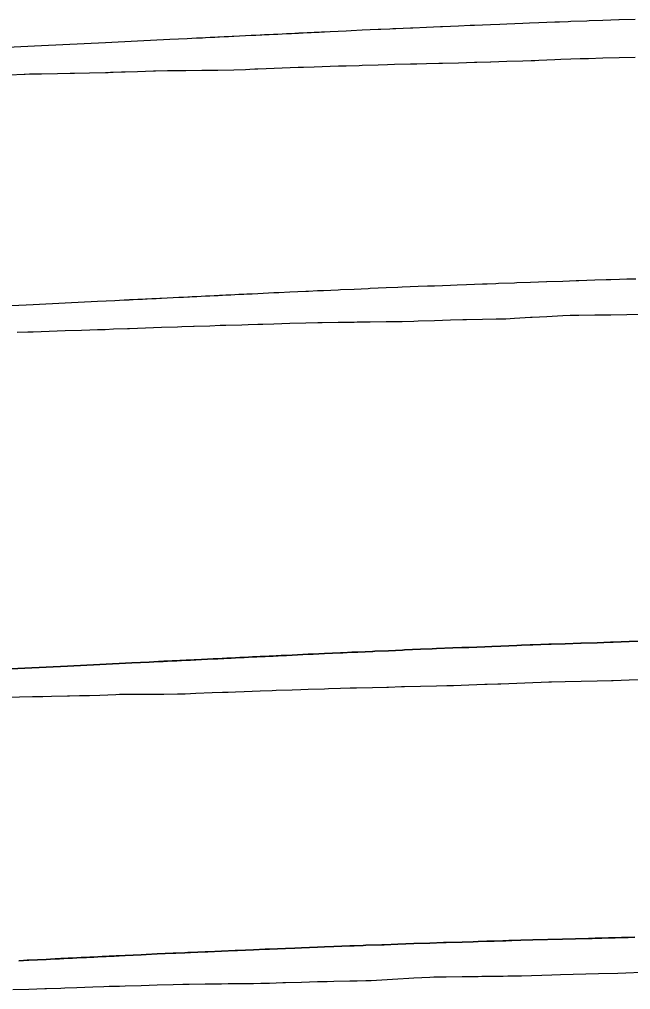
# Model space of a CAD drawing. Extents: x -70 to 701944, y -4 to 666871.
# Drawn here: x 693851.4 to 694056.9, y 666537.9 to 666864 of the extents above; entities that cross this region are included whole.
import ezdxf

# ---------------------------------------------------------------- set-up
doc = ezdxf.new("R2010")
doc.units = 0
for name, color, linetype in [('R_Fin Surface', 7, 'Continuous'), ('R_No Plot', 7, 'Continuous'), ('T_Notes', 7, 'Continuous')]:
    doc.layers.add(name, color=color, linetype=linetype)

msp = doc.modelspace()

# ---------------------------------------------------------------- linework, layer by layer
at = {"layer": 'R_Fin Surface'}
for points in [[(693846.05, 666645.6), (693867.63, 666646.65), (693867.63, 666646.65), (693878.42, 666647.18), (693878.42, 666647.18), (693889.21, 666647.71), (693889.21, 666647.71), (693895.08, 666647.99), (693895.08, 666647.99), (693896.63, 666648.07), (693896.63, 666648.07), (693896.63, 666648.07), (693898.18, 666648.14), (693898.18, 666648.14), (693899.73, 666648.22), (693900, 666648.23), (693900, 666648.23), (693900.21, 666648.24), (693901.28, 666648.29), (693902.83, 666648.37), (693902.83, 666648.37), (693904.38, 666648.45), (693904.38, 666648.45), (693904.38, 666648.45), (693905.4, 666648.49), (693905.4, 666648.49), (693905.93, 666648.52), (693905.93, 666648.52), (693907.47, 666648.6), (693909.01, 666648.67), (693909.01, 666648.67), (693910.21, 666648.73), (693910.21, 666648.73), (693910.55, 666648.75), (693910.79, 666648.76), (693910.79, 666648.76), (693916.63, 666649.04), (693916.63, 666649.04), (693916.63, 666649.04), (693918.14, 666649.12), (693918.14, 666649.12), (693919.63, 666649.19), (693920.21, 666649.22), (693920.21, 666649.22), (693920.21, 666649.22), (693921.12, 666649.26), (693921.58, 666649.28), (693921.58, 666649.28), (693922.6, 666649.33), (693922.6, 666649.33), (693924.07, 666649.4), (693924.07, 666649.4), (693925.53, 666649.48), (693925.53, 666649.48), (693926.98, 666649.55), (693926.98, 666649.55), (693926.98, 666649.55), (693928.42, 666649.62), (693929.85, 666649.69), (693929.85, 666649.69), (693930.21, 666649.7), (693930.21, 666649.7), (693930.21, 666649.7), (693931.26, 666649.76), (693931.26, 666649.76), (693932.37, 666649.81), (693932.37, 666649.81), (693932.66, 666649.82), (693934.05, 666649.89), (693934.05, 666649.89), (693935.42, 666649.96), (693935.42, 666649.96), (693935.42, 666649.96), (693936.78, 666650.02), (693937.77, 666650.07), (693937.77, 666650.07), (693938.12, 666650.09), (693938.4, 666650.1), (693938.4, 666650.1), (693939.45, 666650.15), (693939.45, 666650.15), (693940.21, 666650.19), (693940.21, 666650.19), (693940.21, 666650.19), (693940.71, 666650.22), (693940.76, 666650.22), (693940.76, 666650.22), (693940.76, 666650.22), (693940.81, 666650.22), (693940.83, 666650.22), (693940.83, 666650.22), (693940.84, 666650.22), (693940.84, 666650.22), (693940.84, 666650.22), (693940.86, 666650.22), (693940.86, 666650.22), (693940.96, 666650.23), (693941.21, 666650.24), (693941.21, 666650.24), (693943.16, 666650.33), (693943.16, 666650.33), (693948.56, 666650.59), (693950.21, 666650.67), (693950.21, 666650.67), (693953.95, 666650.84), (693953.95, 666650.84), (693959.35, 666651.09), (693959.35, 666651.09), (693960.21, 666651.13), (693960.21, 666651.13), (693963.2, 666651.27), (693963.21, 666651.27), (693963.21, 666651.27), (693964.21, 666651.31), (693964.21, 666651.31), (693964.74, 666651.34), (693964.74, 666651.34), (693965.21, 666651.36), (693965.21, 666651.36), (693965.21, 666651.36), (693970.13, 666651.58), (693970.21, 666651.58), (693970.97, 666651.61), (693970.97, 666651.61), (693975.53, 666651.81), (693980.21, 666652.01), (693980.21, 666652.01), (693980.21, 666652.01), (693980.92, 666652.05), (693980.92, 666652.05), (693986.32, 666652.27), (693986.32, 666652.27), (693990.21, 666652.43), (693991.71, 666652.5), (693997.11, 666652.72), (693997.11, 666652.72), (694000.21, 666652.84), (694002.5, 666652.93), (694007.9, 666653.14), (694007.9, 666653.14), (694010.21, 666653.23), (694013.29, 666653.35), (694018.69, 666653.55), (694018.69, 666653.55), (694020.21, 666653.61), (694020.21, 666653.61), (694023.16, 666653.72), (694023.16, 666653.72), (694023.16, 666653.72), (694024.08, 666653.75), (694029.48, 666653.95), (694029.48, 666653.95), (694030.21, 666653.97), (694030.21, 666653.97), (694030.21, 666653.97), (694034.87, 666654.14), (694040.21, 666654.32), (694040.27, 666654.32), (694040.27, 666654.32), (694045.66, 666654.5), (694045.66, 666654.5), (694050.21, 666654.65), (694051.06, 666654.68), (694056.45, 666654.85), (694056.45, 666654.85), (694060.21, 666654.97)], [(693851.27, 666547.59), (693852.81, 666547.67), (693852.81, 666547.67), (693854.01, 666547.72), (693854.01, 666547.72), (693854.35, 666547.74), (693854.59, 666547.75), (693854.59, 666547.75), (693860.43, 666548.04), (693860.43, 666548.04), (693860.43, 666548.04), (693861.94, 666548.11), (693861.94, 666548.11), (693863.43, 666548.18), (693864.01, 666548.21), (693864.01, 666548.21), (693864.01, 666548.21), (693864.92, 666548.26), (693865.38, 666548.28), (693865.38, 666548.28), (693866.4, 666548.33), (693866.4, 666548.33), (693867.87, 666548.4), (693867.87, 666548.4), (693869.33, 666548.47), (693869.33, 666548.47), (693870.78, 666548.54), (693870.78, 666548.54), (693870.78, 666548.54), (693872.22, 666548.61), (693873.65, 666548.68), (693873.65, 666548.68), (693874.01, 666548.7), (693874.01, 666548.7), (693874.01, 666548.7), (693875.06, 666548.75), (693875.06, 666548.75), (693876.17, 666548.8), (693876.17, 666548.8), (693876.46, 666548.82), (693877.85, 666548.89), (693877.85, 666548.89), (693879.22, 666548.95), (693879.22, 666548.95), (693879.22, 666548.95), (693880.58, 666549.02), (693881.57, 666549.07), (693881.57, 666549.07), (693881.92, 666549.09), (693882.2, 666549.1), (693882.2, 666549.1), (693883.25, 666549.15), (693883.25, 666549.15), (693884.01, 666549.19), (693884.01, 666549.19), (693884.01, 666549.19), (693884.51, 666549.21), (693884.56, 666549.21), (693884.56, 666549.21), (693884.56, 666549.21), (693884.61, 666549.22), (693884.63, 666549.22), (693884.63, 666549.22), (693884.64, 666549.22), (693884.64, 666549.22), (693884.64, 666549.22), (693884.66, 666549.22), (693884.66, 666549.22), (693884.76, 666549.22), (693885.01, 666549.23), (693885.01, 666549.23), (693886.96, 666549.33), (693886.96, 666549.33), (693892.36, 666549.59), (693894.01, 666549.66), (693894.01, 666549.66), (693897.75, 666549.84), (693897.75, 666549.84), (693903.15, 666550.09), (693903.15, 666550.09), (693904.01, 666550.13), (693904.01, 666550.13), (693907.01, 666550.26), (693907.01, 666550.26), (693907.01, 666550.26), (693908.01, 666550.31), (693908.01, 666550.31), (693908.54, 666550.33), (693908.54, 666550.33), (693909.01, 666550.35), (693909.01, 666550.35), (693909.01, 666550.35), (693913.94, 666550.57), (693914.01, 666550.58), (693914.77, 666550.61), (693914.77, 666550.61), (693919.33, 666550.81), (693924.01, 666551.01), (693924.01, 666551.01), (693924.01, 666551.01), (693924.73, 666551.04), (693924.73, 666551.04), (693930.12, 666551.27), (693930.12, 666551.27), (693934.01, 666551.43), (693935.51, 666551.49), (693940.91, 666551.71), (693940.91, 666551.71), (693944.01, 666551.84), (693946.3, 666551.93), (693951.7, 666552.14), (693951.7, 666552.14), (693954.01, 666552.23), (693957.09, 666552.35), (693962.49, 666552.55), (693962.49, 666552.55), (693964.01, 666552.6), (693964.01, 666552.6), (693966.96, 666552.71), (693966.96, 666552.71), (693966.96, 666552.71), (693967.88, 666552.75), (693973.28, 666552.94), (693973.28, 666552.94), (693974.01, 666552.97), (693974.01, 666552.97), (693974.01, 666552.97), (693978.67, 666553.13), (693984.01, 666553.32), (693984.07, 666553.32), (693984.07, 666553.32), (693989.46, 666553.5), (693989.46, 666553.5), (693994.01, 666553.65), (693994.86, 666553.68), (694000.25, 666553.85), (694000.25, 666553.85), (694004.01, 666553.97), (694004.01, 666553.97), (694005.65, 666554.02), (694008.53, 666554.11), (694008.53, 666554.11), (694008.53, 666554.11), (694008.58, 666554.11), (694011.04, 666554.18), (694014.01, 666554.27), (694014.01, 666554.27), (694014.01, 666554.27), (694014.51, 666554.29), (694015.01, 666554.3), (694015.01, 666554.3), (694015.01, 666554.3), (694016.01, 666554.33), (694016.44, 666554.35), (694017.01, 666554.36), (694020.01, 666554.45), (694024.01, 666554.56), (694034.01, 666554.84), (694042.76, 666555.07), (694044.01, 666555.1), (694044.99, 666555.13), (694047.22, 666555.18), (694049.45, 666555.24), (694051.68, 666555.29), (694053.9, 666555.35), (694054.01, 666555.35), (694056.11, 666555.4), (694058.32, 666555.45)]]:
    msp.add_lwpolyline(points, dxfattribs=at)
at = {"layer": 'R_No Plot'}
for points in [[(693846.05, 666636.18), (693851.45, 666636.28), (693855.86, 666636.37), (693856.84, 666636.39), (693859.26, 666636.45), (693862.24, 666636.52), (693867.63, 666636.63), (693868.31, 666636.64), (693871.59, 666636.73), (693873.03, 666636.74), (693874.96, 666636.75), (693878.42, 666636.89), (693883.82, 666637.09), (693885.07, 666637.14), (693886.5, 666637.17), (693889.21, 666637.18), (693894.61, 666637.2), (693895.83, 666637.2), (693900, 666637.23), (693904.63, 666637.25), (693905.4, 666637.27), (693907.19, 666637.32), (693910.79, 666637.47), (693916.19, 666637.7), (693919.66, 666637.85), (693921.58, 666637.9), (693924.03, 666637.98), (693926.98, 666638.09), (693932.37, 666638.31), (693936.45, 666638.47), (693937.77, 666638.51), (693943.16, 666638.69), (693946.09, 666638.79), (693948.56, 666638.86), (693953.95, 666639.01), (693955.4, 666639.05), (693959.35, 666639.18), (693962.66, 666639.29), (693964.74, 666639.33), (693970.13, 666639.46), (693974.93, 666639.57), (693975.53, 666639.58), (693979.89, 666639.72), (693980.92, 666639.74), (693986.32, 666639.86), (693991.71, 666639.98), (693995.13, 666640.06), (693997.11, 666640.12), (693997.4, 666640.12), (694002.5, 666640.31), (694007.9, 666640.51), (694008.68, 666640.54), (694012.26, 666640.69), (694013, 666640.7), (694013.29, 666640.71), (694018.69, 666640.91), (694024.08, 666641.12), (694026.85, 666641.22), (694029.48, 666641.29), (694030.28, 666641.31), (694034.87, 666641.42), (694034.95, 666641.43), (694040.27, 666641.55), (694045.66, 666641.68), (694050.44, 666641.79), (694051.06, 666641.81), (694056.45, 666641.96), (694061.85, 666642.11)], [(693849.2, 666537.87), (693854.59, 666538.04), (693859.99, 666538.22), (693860.56, 666538.23), (693865.38, 666538.38), (693866.7, 666538.42), (693870.78, 666538.57), (693876.17, 666538.78), (693879.86, 666538.92), (693881.57, 666538.97), (693883.23, 666539.02), (693885.04, 666539.07), (693886.96, 666539.12), (693892.36, 666539.28), (693897.75, 666539.43), (693903.15, 666539.58), (693906.38, 666539.68), (693908.54, 666539.7), (693913.94, 666539.77), (693919.33, 666539.84), (693921.62, 666539.87), (693924.73, 666539.91), (693930.12, 666539.97), (693932.61, 666540), (693935.51, 666540.08), (693940.03, 666540.2), (693940.91, 666540.23), (693946.3, 666540.38), (693951.7, 666540.54), (693954.9, 666540.63), (693957.09, 666540.67), (693962.49, 666540.78), (693964.99, 666540.83), (693967.88, 666540.91), (693969.72, 666540.96), (693973.28, 666541.16), (693978.67, 666541.48), (693982.38, 666541.7), (693984.07, 666541.78), (693989.46, 666542.04), (693990.8, 666542.11), (693994.86, 666542.16), (694000.25, 666542.24), (694005.65, 666542.32), (694006.93, 666542.34), (694011.04, 666542.39), (694014.11, 666542.43), (694015.63, 666542.48), (694016.44, 666542.49), (694020.26, 666542.53), (694030.45, 666542.82), (694033.33, 666542.91), (694046.15, 666543.28), (694052.65, 666543.44), (694063.3, 666543.85)]]:
    msp.add_lwpolyline(points, dxfattribs=at)
at = {"layer": 'T_Notes'}
for points in [[(694058.42, 666864.04), (694053.02, 666863.86), (694052.96, 666863.86), (694047.63, 666863.67), (694042.96, 666863.51), (694042.23, 666863.48), (694036.84, 666863.29), (694035.92, 666863.25), (694032.96, 666863.15), (694031.44, 666863.09), (694026.05, 666862.89), (694022.96, 666862.77), (694020.65, 666862.68), (694015.26, 666862.47), (694012.96, 666862.38), (694009.86, 666862.25), (694004.47, 666862.03), (694002.96, 666861.97), (693999.07, 666861.81), (693993.68, 666861.58), (693992.96, 666861.55), (693988.28, 666861.35), (693983.72, 666861.15), (693982.96, 666861.12), (693982.89, 666861.11), (693977.96, 666860.89), (693977.49, 666860.87), (693976.96, 666860.85), (693975.96, 666860.8), (693972.96, 666860.67), (693972.1, 666860.63), (693966.7, 666860.38), (693962.96, 666860.21), (693961.31, 666860.13), (693955.91, 666859.87), (693953.96, 666859.78), (693953.71, 666859.76), (693953.61, 666859.76), (693953.59, 666859.76), (693953.58, 666859.76), (693953.56, 666859.76), (693953.51, 666859.75), (693953.46, 666859.75), (693952.96, 666859.73), (693952.2, 666859.69), (693951.15, 666859.64), (693950.88, 666859.63), (693950.52, 666859.61), (693949.53, 666859.56), (693948.17, 666859.49), (693946.8, 666859.43), (693945.42, 666859.36), (693945.13, 666859.35), (693944.02, 666859.29), (693942.96, 666859.24), (693942.6, 666859.22), (693941.18, 666859.15), (693939.73, 666859.08), (693938.29, 666859.01), (693936.83, 666858.94), (693935.36, 666858.87), (693934.34, 666858.82), (693933.88, 666858.8), (693932.96, 666858.75), (693932.39, 666858.73), (693930.89, 666858.65), (693929.39, 666858.58), (693923.55, 666858.29), (693923.3, 666858.28), (693922.96, 666858.27), (693921.76, 666858.21), (693920.22, 666858.13), (693918.68, 666858.06), (693918.15, 666858.03), (693917.14, 666857.98), (693915.59, 666857.91), (693914.04, 666857.83), (693912.96, 666857.78), (693912.76, 666857.77), (693912.49, 666857.76), (693910.93, 666857.68), (693909.38, 666857.6), (693907.83, 666857.53), (693901.97, 666857.24), (693891.18, 666856.72), (693880.39, 666856.19), (693858.81, 666855.14), (693842.62, 666854.35)], [(693848.02, 666845.37), (693853, 666845.62), (693853.41, 666845.63), (693854.87, 666845.7), (693858.81, 666845.77), (693864.2, 666845.88), (693868.46, 666845.96), (693869.6, 666845.99), (693869.99, 666846), (693874.99, 666846.1), (693880.39, 666846.21), (693881.25, 666846.23), (693882.07, 666846.25), (693882.91, 666846.26), (693885.78, 666846.37), (693887, 666846.41), (693891.18, 666846.55), (693896.57, 666846.74), (693897.21, 666846.76), (693901.19, 666846.87), (693901.97, 666846.87), (693907.36, 666846.9), (693912.76, 666846.93), (693916.29, 666846.95), (693918.15, 666847), (693923.55, 666847.14), (693927.41, 666847.24), (693928.94, 666847.31), (693930.53, 666847.38), (693931.63, 666847.41), (693934.34, 666847.51), (693939.73, 666847.72), (693945.13, 666847.94), (693946.9, 666848.01), (693950.52, 666848.12), (693955.91, 666848.3), (693958.67, 666848.39), (693961.31, 666848.47), (693965.71, 666848.59), (693966.7, 666848.62), (693972.1, 666848.8), (693975.17, 666848.9), (693977.49, 666848.95), (693982.89, 666849.07), (693985.06, 666849.12), (693988.28, 666849.22), (693992.39, 666849.35), (693993.68, 666849.37), (693999.07, 666849.49), (694004.47, 666849.61), (694005.24, 666849.63), (694009.86, 666849.77), (694009.89, 666849.77), (694015.26, 666849.96), (694020.65, 666850.16), (694023.52, 666850.27), (694024.76, 666850.27), (694026.05, 666850.33), (694031.44, 666850.56), (694033.48, 666850.64), (694036.84, 666850.77), (694039.94, 666850.88), (694041.13, 666850.91), (694042.23, 666850.94), (694042.77, 666850.95), (694047.63, 666851.07), (694053.02, 666851.19), (694058.42, 666851.32)], [(694058.64, 666776.75), (694055.68, 666776.66), (694053.22, 666776.59), (694053.17, 666776.59), (694050.29, 666776.5), (694048.65, 666776.45), (694044.89, 666776.33), (694039.5, 666776.16), (694038.65, 666776.13), (694034.1, 666775.98), (694028.71, 666775.8), (694028.65, 666775.79), (694023.31, 666775.61), (694018.65, 666775.45), (694017.92, 666775.42), (694012.52, 666775.23), (694011.6, 666775.19), (694008.64, 666775.08), (694007.13, 666775.03), (694001.73, 666774.82), (693998.65, 666774.71), (693996.34, 666774.62), (693990.94, 666774.41), (693988.65, 666774.32), (693985.55, 666774.19), (693980.15, 666773.97), (693978.65, 666773.91), (693974.76, 666773.75), (693969.36, 666773.52), (693968.64, 666773.49), (693963.97, 666773.29), (693959.41, 666773.09), (693958.65, 666773.06), (693958.57, 666773.05), (693953.65, 666772.83), (693953.18, 666772.81), (693952.65, 666772.79), (693951.64, 666772.74), (693948.65, 666772.61), (693947.78, 666772.57), (693942.39, 666772.32), (693938.64, 666772.14), (693936.99, 666772.07), (693931.6, 666771.81), (693929.65, 666771.71), (693929.4, 666771.7), (693929.3, 666771.7), (693929.28, 666771.7), (693929.27, 666771.7), (693929.25, 666771.7), (693929.2, 666771.69), (693929.15, 666771.69), (693928.65, 666771.67), (693927.89, 666771.63), (693926.84, 666771.58), (693926.56, 666771.56), (693926.21, 666771.55), (693925.22, 666771.5), (693923.86, 666771.43), (693922.49, 666771.37), (693921.1, 666771.3), (693920.81, 666771.28), (693919.7, 666771.23), (693918.65, 666771.18), (693918.29, 666771.16), (693916.86, 666771.09), (693915.42, 666771.02), (693913.97, 666770.95), (693912.51, 666770.88), (693911.04, 666770.81), (693910.02, 666770.76), (693909.56, 666770.74), (693908.65, 666770.69), (693908.07, 666770.66), (693906.58, 666770.59), (693905.07, 666770.52), (693899.23, 666770.23), (693898.98, 666770.22), (693898.65, 666770.2), (693897.45, 666770.15), (693895.91, 666770.07), (693894.37, 666770), (693893.84, 666769.97), (693892.82, 666769.92), (693891.27, 666769.85), (693889.72, 666769.77), (693888.65, 666769.72), (693888.44, 666769.71), (693888.17, 666769.69), (693886.62, 666769.62), (693885.07, 666769.54), (693883.51, 666769.47), (693877.65, 666769.18), (693866.86, 666768.66), (693856.07, 666768.13), (693834.49, 666767.08)], [(693850.68, 666758.88), (693854.32, 666758.96), (693856.07, 666759.02), (693861.47, 666759.22), (693866.86, 666759.41), (693872.26, 666759.6), (693875.12, 666759.71), (693877.65, 666759.77), (693880.3, 666759.84), (693883.05, 666759.96), (693887.73, 666760.16), (693888.44, 666760.18), (693893.84, 666760.35), (693899.23, 666760.53), (693904.63, 666760.7), (693906.02, 666760.75), (693910.02, 666760.87), (693910.16, 666760.87), (693915.42, 666761.07), (693918.95, 666761.21), (693920.81, 666761.26), (693926.21, 666761.41), (693928.29, 666761.47), (693931.6, 666761.57), (693933.32, 666761.62), (693936.99, 666761.72), (693942.39, 666761.87), (693947.78, 666762.03), (693951.78, 666762.14), (693953.18, 666762.16), (693958.57, 666762.23), (693963.97, 666762.3), (693965.03, 666762.32), (693969.36, 666762.37), (693974.76, 666762.43), (693977.74, 666762.47), (693980.15, 666762.53), (693984.07, 666762.64), (693985.55, 666762.68), (693990.94, 666762.83), (693996.34, 666762.99), (694000.54, 666763.11), (694001.73, 666763.13), (694007.13, 666763.24), (694011.68, 666763.33), (694012.52, 666763.36), (694015, 666763.42), (694017.92, 666763.59), (694023.31, 666763.91), (694023.86, 666763.94), (694028.71, 666764.18), (694034.1, 666764.44), (694036.59, 666764.56), (694039.5, 666764.6), (694044.89, 666764.68), (694050.29, 666764.76), (694055.68, 666764.84), (694060.3, 666764.91)], [(694060.21, 666654.97), (694056.45, 666654.85), (694051.06, 666654.68), (694050.21, 666654.65), (694045.66, 666654.5), (694040.27, 666654.32), (694040.21, 666654.32), (694034.87, 666654.14), (694030.21, 666653.97), (694029.48, 666653.95), (694024.08, 666653.75), (694023.16, 666653.72), (694020.21, 666653.61), (694018.69, 666653.55), (694013.29, 666653.35), (694010.21, 666653.23), (694007.9, 666653.14), (694002.5, 666652.93), (694000.21, 666652.84), (693997.11, 666652.72), (693991.71, 666652.5), (693990.21, 666652.43), (693986.32, 666652.27), (693980.92, 666652.05), (693980.21, 666652.01), (693975.53, 666651.81), (693970.97, 666651.61), (693970.21, 666651.58), (693970.13, 666651.58), (693965.21, 666651.36), (693964.74, 666651.34), (693964.21, 666651.31), (693963.2, 666651.27), (693960.21, 666651.13), (693959.35, 666651.09), (693953.95, 666650.84), (693950.21, 666650.67), (693948.56, 666650.59), (693943.16, 666650.33), (693941.21, 666650.24), (693940.96, 666650.23), (693940.86, 666650.22), (693940.84, 666650.22), (693940.83, 666650.22), (693940.81, 666650.22), (693940.76, 666650.22), (693940.71, 666650.22), (693940.21, 666650.19), (693939.45, 666650.15), (693938.4, 666650.1), (693938.12, 666650.09), (693937.77, 666650.07), (693936.78, 666650.02), (693935.42, 666649.96), (693934.05, 666649.89), (693932.66, 666649.82), (693932.37, 666649.81), (693931.26, 666649.76), (693930.21, 666649.7), (693929.85, 666649.69), (693928.42, 666649.62), (693926.98, 666649.55), (693925.53, 666649.48), (693924.07, 666649.4), (693922.6, 666649.33), (693921.58, 666649.28), (693921.12, 666649.26), (693920.21, 666649.22), (693919.63, 666649.19), (693918.14, 666649.12), (693916.63, 666649.04), (693910.79, 666648.76), (693910.55, 666648.75), (693910.21, 666648.73), (693909.01, 666648.67), (693907.47, 666648.6), (693905.93, 666648.52), (693905.4, 666648.49), (693904.38, 666648.45), (693902.83, 666648.37), (693901.28, 666648.29), (693900.21, 666648.24), (693900, 666648.23), (693899.73, 666648.22), (693898.18, 666648.14), (693896.63, 666648.07), (693895.08, 666647.99), (693889.21, 666647.71), (693878.42, 666647.18), (693867.63, 666646.65), (693846.05, 666645.6)], [(693846.05, 666636.18), (693851.45, 666636.28), (693855.86, 666636.37), (693856.84, 666636.39), (693859.26, 666636.45), (693862.24, 666636.52), (693867.63, 666636.63), (693868.31, 666636.64), (693871.59, 666636.73), (693873.03, 666636.74), (693874.96, 666636.75), (693878.42, 666636.89), (693883.82, 666637.09), (693885.07, 666637.14), (693886.5, 666637.17), (693889.21, 666637.18), (693894.61, 666637.2), (693895.83, 666637.2), (693900, 666637.23), (693904.63, 666637.25), (693905.4, 666637.27), (693907.19, 666637.32), (693910.79, 666637.47), (693916.19, 666637.7), (693919.66, 666637.85), (693921.58, 666637.9), (693924.03, 666637.98), (693926.98, 666638.09), (693932.37, 666638.31), (693936.45, 666638.47), (693937.77, 666638.51), (693943.16, 666638.69), (693946.09, 666638.79), (693948.56, 666638.86), (693953.95, 666639.01), (693955.4, 666639.05), (693959.35, 666639.18), (693962.66, 666639.29), (693964.74, 666639.33), (693970.13, 666639.46), (693974.93, 666639.57), (693975.53, 666639.58), (693979.89, 666639.72), (693980.92, 666639.74), (693986.32, 666639.86), (693991.71, 666639.98), (693995.13, 666640.06), (693997.11, 666640.12), (693997.4, 666640.12), (694002.5, 666640.31), (694007.9, 666640.51), (694008.68, 666640.54), (694012.26, 666640.69), (694013, 666640.7), (694013.29, 666640.71), (694018.69, 666640.91), (694024.08, 666641.12), (694026.85, 666641.22), (694029.48, 666641.29), (694030.28, 666641.31), (694034.87, 666641.42), (694034.95, 666641.43), (694040.27, 666641.55), (694045.66, 666641.68), (694050.44, 666641.79), (694051.06, 666641.81), (694056.45, 666641.96), (694061.85, 666642.11)], [(694058.32, 666555.45), (694056.11, 666555.4), (694054.01, 666555.35), (694053.9, 666555.35), (694051.68, 666555.29), (694049.45, 666555.24), (694047.22, 666555.18), (694044.99, 666555.13), (694044.01, 666555.1), (694042.76, 666555.07), (694034.01, 666554.84), (694024.01, 666554.56), (694020.01, 666554.45), (694017.01, 666554.36), (694016.44, 666554.35), (694016.01, 666554.33), (694015.01, 666554.3), (694014.51, 666554.29), (694014.01, 666554.27), (694011.04, 666554.18), (694008.58, 666554.11), (694008.53, 666554.11), (694005.65, 666554.02), (694004.01, 666553.97), (694000.25, 666553.85), (693994.86, 666553.68), (693994.01, 666553.65), (693989.46, 666553.5), (693984.07, 666553.32), (693984.01, 666553.32), (693978.67, 666553.13), (693974.01, 666552.97), (693973.28, 666552.94), (693967.88, 666552.75), (693966.96, 666552.71), (693964.01, 666552.6), (693962.49, 666552.55), (693957.09, 666552.35), (693954.01, 666552.23), (693951.7, 666552.14), (693946.3, 666551.93), (693944.01, 666551.84), (693940.91, 666551.71), (693935.51, 666551.49), (693934.01, 666551.43), (693930.12, 666551.27), (693924.73, 666551.04), (693924.01, 666551.01), (693919.33, 666550.81), (693914.77, 666550.61), (693914.01, 666550.58), (693913.94, 666550.57), (693909.01, 666550.35), (693908.54, 666550.33), (693908.01, 666550.31), (693907.01, 666550.26), (693904.01, 666550.13), (693903.15, 666550.09), (693897.75, 666549.84), (693894.01, 666549.66), (693892.36, 666549.59), (693886.96, 666549.33), (693885.01, 666549.23), (693884.76, 666549.22), (693884.66, 666549.22), (693884.64, 666549.22), (693884.63, 666549.22), (693884.61, 666549.22), (693884.56, 666549.21), (693884.51, 666549.21), (693884.01, 666549.19), (693883.25, 666549.15), (693882.2, 666549.1), (693881.92, 666549.09), (693881.57, 666549.07), (693880.58, 666549.02), (693879.22, 666548.95), (693877.85, 666548.89), (693876.46, 666548.82), (693876.17, 666548.8), (693875.06, 666548.75), (693874.01, 666548.7), (693873.65, 666548.68), (693872.22, 666548.61), (693870.78, 666548.54), (693869.33, 666548.47), (693867.87, 666548.4), (693866.4, 666548.33), (693865.38, 666548.28), (693864.92, 666548.26), (693864.01, 666548.21), (693863.43, 666548.18), (693861.94, 666548.11), (693860.43, 666548.04), (693854.59, 666547.75), (693854.35, 666547.74), (693854.01, 666547.72), (693852.81, 666547.67), (693851.27, 666547.59)], [(693849.2, 666537.87), (693854.59, 666538.04), (693859.99, 666538.22), (693860.56, 666538.23), (693865.38, 666538.38), (693866.7, 666538.42), (693870.78, 666538.57), (693876.17, 666538.78), (693879.86, 666538.92), (693881.57, 666538.97), (693883.23, 666539.02), (693885.04, 666539.07), (693886.96, 666539.12), (693892.36, 666539.28), (693897.75, 666539.43), (693903.15, 666539.58), (693906.38, 666539.68), (693908.54, 666539.7), (693913.94, 666539.77), (693919.33, 666539.84), (693921.62, 666539.87), (693924.73, 666539.91), (693930.12, 666539.97), (693932.61, 666540), (693935.51, 666540.08), (693940.03, 666540.2), (693940.91, 666540.23), (693946.3, 666540.38), (693951.7, 666540.54), (693954.9, 666540.63), (693957.09, 666540.67), (693962.49, 666540.78), (693964.99, 666540.83), (693967.88, 666540.91), (693969.72, 666540.96), (693973.28, 666541.16), (693978.67, 666541.48), (693982.38, 666541.7), (693984.07, 666541.78), (693989.46, 666542.04), (693990.8, 666542.11), (693994.86, 666542.16), (694000.25, 666542.24), (694005.65, 666542.32), (694006.93, 666542.34), (694011.04, 666542.39), (694014.11, 666542.43), (694015.63, 666542.48), (694016.44, 666542.49), (694020.26, 666542.53), (694030.45, 666542.82), (694033.33, 666542.91), (694046.15, 666543.28), (694052.65, 666543.44), (694063.3, 666543.85)]]:
    msp.add_lwpolyline(points, dxfattribs=at)

doc.saveas('drawing.dxf')
